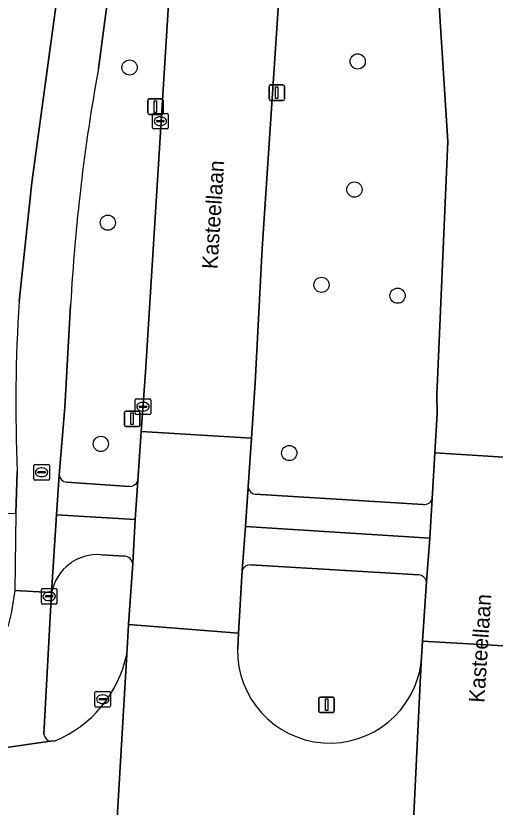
# Model space of a CAD drawing. Extents: x 157793 to 159380, y 380877 to 382313.
# Drawn here: x 158982.5 to 159013.3, y 381337.5 to 381388.4 of the extents above; entities that cross this region are included whole.
import ezdxf

# ---------------------------------------------------------------- set-up
doc = ezdxf.new("R2010")
doc.units = 0
for name, color, linetype in [('IMGEO_Berm_groen', 7, 'Continuous'), ('IMGEO_Boom', 7, 'Continuous'), ('IMGEO_Fietspad_gesloten', 7, 'Continuous'), ('IMGEO_Fietspad_open', 7, 'Continuous'), ('IMGEO_Groenvoorziening', 7, 'Continuous'), ('IMGEO_Kolk', 7, 'Continuous'), ('IMGEO_Lichtmast', 7, 'Continuous'), ('IMGEO_Openbare_ruimte_label', 7, 'Continuous'), ('IMGEO_Rijbaan_lokaal_gesloten', 7, 'Continuous'), ('IMGEO_Rioolput', 7, 'Continuous'), ('IMGEO_Verkeersbordpaal', 7, 'Continuous'), ('IMGEO_Verkeerseiland_groen', 7, 'Continuous'), ('IMGEO_Voetpad_open', 7, 'Continuous')]:
    doc.layers.add(name, color=color, linetype=linetype)

msp = doc.modelspace()

# ---------------------------------------------------------------- linework, layer by layer
at = {"layer": 'IMGEO_Berm_groen'}
for points in [[(158997.115, 381503.094), (158996.904, 381500), (158996.714, 381497.212), (158994.003, 381457.434), (158991.656, 381422.841), (158990.315, 381405.271), (158989.136, 381394.868), (158987.826, 381385.016)], [(158990.36, 381358.523), (158990.564, 381361.68), (158990.843, 381365.495), (158992.825, 381397.028), (158994.631, 381424.35), (158995.889, 381443.392), (158998.669, 381484.367)], [(159000, 381398.214), (158998.335, 381373.447), (158997.89, 381364.82), (158997.657, 381361.253), (158997.443, 381358.135)], [(159009.272, 381357.359), (159009.431, 381360.322), (159009.594, 381362.854), (159009.573, 381364.047), (159010.278, 381380.316), (159009.483, 381392.775)], [(158986.036, 381369.813), (158985.657, 381363.238), (158985.312, 381358.903)], [(158985.768, 381358.429), (158989.829, 381358.153)], [(158997.899, 381357.661), (159008.696, 381356.994)]]:
    msp.add_lwpolyline(points, dxfattribs=at)
for centre, radius, start, end in [((159109.766, 381362.952), 123.92, 169.74375, 176.82608), ((158985.819, 381358.934), 0.508, 183.5113, 264.2711), ((158989.827, 381358.722), 0.569, 270.21, 339.5274), ((158997.95, 381358.166), 0.508, 183.5113, 264.2711), ((159008.738, 381357.564), 0.572, 265.7546, 338.9687)]:
    msp.add_arc(centre, radius, start, end, dxfattribs=at)
at = {"layer": 'IMGEO_Boom'}
for centre in [(158989.827, 381385.08), (159004.482, 381385.472), (159004.27, 381377.235), (158988.427, 381375.108), (159002.158, 381371.111), (159007.044, 381370.416), (158987.981, 381360.89), (159000.085, 381360.305)]:
    msp.add_circle(centre, 0.489, dxfattribs=at)
at = {"layer": 'IMGEO_Fietspad_gesloten'}
for points in [[(158997.109, 381551.383), (158993.638, 381500), (158993.468, 381497.486), (158991.123, 381462.773), (158990.963, 381461.235), (158987.347, 381405.491), (158983.544, 381377.688), (158982.728, 381370.037)], [(158987.826, 381385.016), (158989.136, 381394.868), (158990.315, 381405.271), (158991.656, 381422.841), (158994.003, 381457.434), (158996.714, 381497.212), (158996.904, 381500), (158997.115, 381503.094)], [(158982.603, 381359.129), (158982.518, 381356.421), (158982.454, 381351.467), (158984.818, 381351.346), (158985.132, 381356.339), (158985.312, 381358.903), (158985.657, 381363.238), (158986.036, 381369.813)]]:
    msp.add_lwpolyline(points, dxfattribs=at)
for centre, radius, start, end in [((159109.766, 381362.952), 123.92, 169.74375, 176.82608), ((159089.209, 381363.362), 106.69, 176.41302, 182.27388)]:
    msp.add_arc(centre, radius, start, end, dxfattribs=at)
at = {"layer": 'IMGEO_Fietspad_open'}
for points in [[(158985.312, 381358.903), (158985.132, 381356.339), (158990.187, 381356.03), (158990.36, 381358.523)], [(158989.829, 381358.153), (158985.768, 381358.429)], [(158997.443, 381358.135), (158997.272, 381355.59), (159009.109, 381354.845), (159009.272, 381357.359)], [(159008.696, 381356.994), (158997.899, 381357.661)], [(158984.327, 381342.233), (158984.818, 381351.346), (158982.454, 381351.467), (158982.228, 381350.001), (158982.009, 381349.146)], [(158981.629, 381341.35), (158984.756, 381341.779)]]:
    msp.add_lwpolyline(points, dxfattribs=at)
for centre, radius, start, end in [((158985.819, 381358.934), 0.508, 183.5113, 264.2711), ((158989.827, 381358.722), 0.569, 270.21, 339.5274), ((158997.95, 381358.166), 0.508, 183.5113, 264.2711), ((159008.738, 381357.564), 0.572, 265.7546, 338.9687), ((158984.889, 381342.334), 0.571, 190.2076, 256.5489)]:
    msp.add_arc(centre, radius, start, end, dxfattribs=at)
at = {"layer": 'IMGEO_Groenvoorziening'}
msp.add_lwpolyline([(158982.728, 381370.037), (158983.544, 381377.688), (158987.347, 381405.491), (158990.963, 381461.235), (158988.257, 381460.74), (158967.754, 381456.988), (158959.513, 381453.98), (158943.558, 381451.081), (158944.522, 381447.039), (158987.763, 381454.509), (158985.983, 381430.403), (158984.556, 381408.705), (158984.121, 381402.084), (158974.797, 381393.899), (158980.475, 381387.543), (158979.963, 381356.502), (158982.518, 381356.421), (158982.603, 381359.129)], dxfattribs=at)
msp.add_arc((159089.209, 381363.362), 106.69, 176.41302, 182.27388, dxfattribs=at)
at = {"layer": 'IMGEO_Kolk'}
for p, q in [((158991.304, 381381.205), (158991.304, 381382.057)), ((158991.379, 381382.131), (158992.231, 381382.131)), ((158991.792, 381381.911), (158991.817, 381381.911)), ((158992.305, 381382.057), (158992.305, 381381.205)), ((158991.563, 381381.625), (158991.563, 381381.637)), ((158992.001, 381381.588), (158991.603, 381381.588)), ((158991.606, 381381.674), (158992.004, 381381.674)), ((158992.047, 381381.637), (158992.047, 381381.625)), ((158992.231, 381381.131), (158991.379, 381381.131)), ((158991.815, 381381.351), (158991.79, 381381.351)), ((158990.185, 381362.854), (158990.185, 381363.706)), ((158990.26, 381363.78), (158991.112, 381363.78)), ((158991.186, 381363.706), (158991.186, 381362.854)), ((158990.444, 381363.274), (158990.444, 381363.286)), ((158990.882, 381363.237), (158990.484, 381363.237)), ((158990.487, 381363.323), (158990.885, 381363.323)), ((158990.673, 381363.56), (158990.698, 381363.56)), ((158990.928, 381363.286), (158990.928, 381363.274)), ((158991.112, 381362.78), (158990.26, 381362.78)), ((158990.696, 381363), (158990.671, 381363)), ((158984.162, 381350.674), (158984.162, 381351.526)), ((158984.237, 381351.6), (158985.089, 381351.6)), ((158985.163, 381351.526), (158985.163, 381350.674)), ((158984.421, 381351.094), (158984.421, 381351.106)), ((158984.859, 381351.057), (158984.461, 381351.057)), ((158984.464, 381351.143), (158984.862, 381351.143)), ((158984.65, 381351.38), (158984.675, 381351.38)), ((158984.905, 381351.106), (158984.905, 381351.094)), ((158985.089, 381350.6), (158984.237, 381350.6)), ((158984.673, 381350.82), (158984.648, 381350.82)), ((158987.6, 381344.059), (158987.6, 381344.911)), ((158987.675, 381344.985), (158988.527, 381344.985)), ((158988.601, 381344.911), (158988.601, 381344.059)), ((158987.859, 381344.479), (158987.859, 381344.491)), ((158988.297, 381344.442), (158987.899, 381344.442)), ((158987.902, 381344.528), (158988.3, 381344.528)), ((158988.088, 381344.765), (158988.113, 381344.765)), ((158988.343, 381344.491), (158988.343, 381344.479)), ((158988.527, 381343.985), (158987.675, 381343.985)), ((158988.111, 381344.205), (158988.086, 381344.205))]:
    msp.add_line(p, q, dxfattribs=at)
for points in [[(158991.304, 381381.205), (158991.304, 381382.057)], [(158991.379, 381382.131), (158992.231, 381382.131)], [(158992.305, 381382.057), (158992.305, 381381.205)], [(158992.231, 381381.131), (158991.379, 381381.131)], [(158990.185, 381362.854), (158990.185, 381363.706)], [(158990.26, 381363.78), (158991.112, 381363.78)], [(158991.186, 381363.706), (158991.186, 381362.854)], [(158991.112, 381362.78), (158990.26, 381362.78)], [(158984.162, 381350.674), (158984.162, 381351.526)], [(158984.237, 381351.6), (158985.089, 381351.6)], [(158985.163, 381351.526), (158985.163, 381350.674)], [(158985.089, 381350.6), (158984.237, 381350.6)], [(158987.6, 381344.059), (158987.6, 381344.911)], [(158987.675, 381344.985), (158988.527, 381344.985)], [(158988.601, 381344.911), (158988.601, 381344.059)], [(158988.527, 381343.985), (158987.675, 381343.985)]]:
    msp.add_lwpolyline(points, dxfattribs=at)
for centre, radius, start, end in [((158991.381, 381382.055), 0.0765, 91.552, 178.448), ((158991.381, 381382.055), 0.0765, 91.552, 178.448), ((158992.229, 381382.055), 0.0765, 1.552, 88.448), ((158992.229, 381382.055), 0.0765, 1.552, 88.448), ((158991.603, 381381.634), 0.0403, 85.8775, 175.7526), ((158991.6, 381381.624), 0.0366, 178.938, 274.7102), ((158992.004, 381381.631), 0.043, 264.8664, 352.4533), ((158992.008, 381381.636), 0.0386, 1.7309, 96.639), ((158991.381, 381381.207), 0.0765, 181.552, 268.448), ((158991.381, 381381.207), 0.0765, 181.552, 268.448), ((158992.229, 381381.207), 0.0765, 271.552, 358.448), ((158992.229, 381381.207), 0.0765, 271.552, 358.448), ((158990.262, 381363.704), 0.0765, 91.552, 178.448), ((158990.262, 381363.704), 0.0765, 91.552, 178.448), ((158991.11, 381363.704), 0.0765, 1.552, 88.448), ((158991.11, 381363.704), 0.0765, 1.552, 88.448), ((158990.484, 381363.283), 0.0403, 85.8775, 175.7526), ((158990.481, 381363.273), 0.0366, 178.938, 274.7102), ((158990.885, 381363.28), 0.043, 264.8664, 352.4533), ((158990.889, 381363.285), 0.0386, 1.7309, 96.639), ((158990.262, 381362.856), 0.0765, 181.552, 268.448), ((158990.262, 381362.856), 0.0765, 181.552, 268.448), ((158991.11, 381362.856), 0.0765, 271.552, 358.448), ((158991.11, 381362.856), 0.0765, 271.552, 358.448), ((158984.239, 381351.524), 0.0765, 91.552, 178.448), ((158984.239, 381351.524), 0.0765, 91.552, 178.448), ((158985.087, 381351.524), 0.0765, 1.552, 88.448), ((158985.087, 381351.524), 0.0765, 1.552, 88.448), ((158984.461, 381351.103), 0.0403, 85.8775, 175.7526), ((158984.458, 381351.093), 0.0366, 178.938, 274.7102), ((158984.862, 381351.1), 0.043, 264.8664, 352.4533), ((158984.866, 381351.105), 0.0386, 1.7309, 96.639), ((158984.239, 381350.676), 0.0765, 181.552, 268.448), ((158984.239, 381350.676), 0.0765, 181.552, 268.448), ((158985.087, 381350.676), 0.0765, 271.552, 358.448), ((158985.087, 381350.676), 0.0765, 271.552, 358.448), ((158987.677, 381344.909), 0.0765, 91.552, 178.448), ((158987.677, 381344.909), 0.0765, 91.552, 178.448), ((158988.525, 381344.909), 0.0765, 1.552, 88.448), ((158988.525, 381344.909), 0.0765, 1.552, 88.448), ((158987.899, 381344.488), 0.0403, 85.8775, 175.7526), ((158987.896, 381344.478), 0.0366, 178.938, 274.7102), ((158988.3, 381344.485), 0.043, 264.8664, 352.4533), ((158988.304, 381344.49), 0.0386, 1.7309, 96.639), ((158987.677, 381344.061), 0.0765, 181.552, 268.448), ((158987.677, 381344.061), 0.0765, 181.552, 268.448), ((158988.525, 381344.061), 0.0765, 271.552, 358.448), ((158988.525, 381344.061), 0.0765, 271.552, 358.448)]:
    msp.add_arc(centre, radius, start, end, dxfattribs=at)
for centre, major_axis, ratio, start_param, end_param in [((158991.791, 381381.631), (-0.387, 0.002), 0.722429, 4.712389, 7.853982), ((158991.816, 381381.631), (-0.39, 0.002), 0.717154, 1.570796, 4.712389), ((158990.672, 381363.28), (-0.387, 0.002), 0.722429, 4.712389, 7.853982), ((158990.697, 381363.28), (-0.39, 0.002), 0.717154, 1.570796, 4.712389), ((158984.649, 381351.1), (-0.387, 0.002), 0.722429, 4.712389, 7.853982), ((158984.674, 381351.1), (-0.39, 0.002), 0.717154, 1.570796, 4.712389), ((158988.087, 381344.485), (-0.387, 0.002), 0.722429, 4.712389, 7.853982), ((158988.112, 381344.485), (-0.39, 0.002), 0.717154, 1.570796, 4.712389)]:
    msp.add_ellipse(centre, major_axis=major_axis, ratio=ratio, start_param=start_param, end_param=end_param, dxfattribs=at)
at = {"layer": 'IMGEO_Lichtmast'}
for p, q in [((158989.497, 381362.104), (158989.497, 381362.904)), ((158989.497, 381362.904), (158989.497, 381362.104)), ((158989.597, 381363.004), (158990.387, 381363.004)), ((158990.387, 381363.004), (158989.597, 381363.004)), ((158990.487, 381362.904), (158990.487, 381362.104)), ((158990.487, 381362.104), (158990.487, 381362.904)), ((158990.387, 381362.004), (158989.597, 381362.004)), ((158989.597, 381362.004), (158990.387, 381362.004)), ((159001.984, 381343.725), (159001.984, 381344.525)), ((159001.984, 381344.525), (159001.984, 381343.725)), ((159002.084, 381344.625), (159002.874, 381344.625)), ((159002.874, 381344.625), (159002.084, 381344.625)), ((159002.974, 381344.525), (159002.974, 381343.725)), ((159002.974, 381343.725), (159002.974, 381344.525)), ((159002.874, 381343.625), (159002.084, 381343.625)), ((159002.084, 381343.625), (159002.874, 381343.625))]:
    msp.add_line(p, q, dxfattribs=at)
for points in [[(158989.917, 381362.879), (158990.067, 381362.879), (158990.067, 381362.129), (158989.917, 381362.129), (158989.917, 381362.879)], [(159002.404, 381344.5), (159002.554, 381344.5), (159002.554, 381343.75), (159002.404, 381343.75), (159002.404, 381344.5)]]:
    msp.add_lwpolyline(points, dxfattribs=at)
for centre, start, end in [((158989.597, 381362.904), 90, 180), ((158989.597, 381362.904), 90, 180), ((158990.387, 381362.904), 0, 90), ((158990.387, 381362.904), 360, 90), ((158989.597, 381362.104), 180, 270), ((158989.597, 381362.104), 180, 270), ((158990.387, 381362.104), 270, 0), ((158990.387, 381362.104), 270, 0), ((159002.084, 381344.525), 90, 180), ((159002.084, 381344.525), 90, 180), ((159002.874, 381344.525), 0, 90), ((159002.874, 381344.525), 360, 90), ((159002.084, 381343.725), 180, 270), ((159002.084, 381343.725), 180, 270), ((159002.874, 381343.725), 270, 0), ((159002.874, 381343.725), 270, 0)]:
    msp.add_arc(centre, 0.1, start, end, dxfattribs=at)
at = {"layer": 'IMGEO_Rijbaan_lokaal_gesloten'}
for points in [[(159001.807, 381424.283), (158994.631, 381424.35), (158992.825, 381397.028), (158990.843, 381365.495), (158990.564, 381361.68), (158997.657, 381361.253), (158997.89, 381364.82), (158998.335, 381373.447), (159000, 381398.214), (159000.376, 381403.806)], [(159011.039, 381421.35), (159010.233, 381424.488), (159002.788, 381424.315), (159002.797, 381424.271), (159006.025, 381412.699), (159008.125, 381402.822), (159009.483, 381392.775), (159010.278, 381380.316), (159009.573, 381364.047), (159009.594, 381362.854), (159009.431, 381360.322), (159012.182, 381360.144), (159016.494, 381359.865), (159016.61, 381361.859), (159016.773, 381365.398), (159016.844, 381366.536), (159017.113, 381370.815), (159017.262, 381383.096), (159016.313, 381395.342), (159016.036, 381397.467), (159013.889, 381410.23), (159013.69, 381411.143), (159012.309, 381416.836)], [(158996.827, 381348.732), (158997.067, 381352.753), (158997.272, 381355.59), (158997.443, 381358.135), (158997.657, 381361.253), (158990.564, 381361.68), (158990.36, 381358.523), (158990.187, 381356.03), (158990.026, 381353.212), (158989.767, 381349.283)], [(159016.315, 381357.015), (159016.494, 381359.865), (159012.182, 381360.144), (159009.431, 381360.322), (159009.272, 381357.359), (159009.109, 381354.845), (159008.897, 381352.059), (159008.644, 381348.21), (159011.96, 381348.027), (159015.736, 381347.818), (159015.974, 381351.604), (159016.157, 381354.283)], [(159015.557, 381345.706), (159015.736, 381347.818), (159011.96, 381348.027), (159008.644, 381348.21), (159008.563, 381346.86), (159007.163, 381317.998), (159014.246, 381317.755), (159014.845, 381332.603), (159015.313, 381341.646)]]:
    msp.add_lwpolyline(points, close=True, dxfattribs=at)
for points in [[(158996.77, 381347.729), (158996.827, 381348.732), (158989.767, 381349.283), (158989.643, 381347.362), (158988.048, 381320.193), (158988.031, 381318.842), (158991.911, 381318.606), (158995.143, 381318.41)], [(158988.048, 381320.193), (158989.643, 381347.362)], [(159007.163, 381317.998), (159008.563, 381346.86)], [(158985.039, 381341.815), (158984.756, 381341.779), (158981.629, 381341.35), (158981.392, 381341.297), (158976.481, 381340.592), (158976.321, 381335.649), (158981.032, 381335.506), (158984.394, 381335.384), (158986.223, 381335.35)]]:
    msp.add_lwpolyline(points, dxfattribs=at)
for centre, radius, start, end in [((158982.097, 381348.941), 7.71, 292.4352, 348.1796), ((159002.688, 381347.588), 5.92, 178.6331, 352.9382)]:
    msp.add_arc(centre, radius, start, end, dxfattribs=at)
at = {"layer": 'IMGEO_Rioolput'}
for p, q in [((158983.748, 381359.568), (158984.6, 381359.568)), ((158983.673, 381358.642), (158983.673, 381359.494)), ((158983.932, 381359.062), (158983.932, 381359.074)), ((158984.37, 381359.025), (158983.972, 381359.025)), ((158983.975, 381359.111), (158984.373, 381359.111)), ((158984.161, 381359.348), (158984.186, 381359.348)), ((158984.416, 381359.074), (158984.416, 381359.062)), ((158984.674, 381359.494), (158984.674, 381358.642)), ((158984.6, 381358.568), (158983.748, 381358.568)), ((158984.184, 381358.788), (158984.159, 381358.788))]:
    msp.add_line(p, q, dxfattribs=at)
for points in [[(158983.748, 381359.568), (158984.6, 381359.568)], [(158983.673, 381358.642), (158983.673, 381359.494)], [(158984.674, 381359.494), (158984.674, 381358.642)], [(158984.6, 381358.568), (158983.748, 381358.568)]]:
    msp.add_lwpolyline(points, dxfattribs=at)
for centre, radius, start, end in [((158983.75, 381359.492), 0.0765, 91.552, 178.448), ((158983.75, 381359.492), 0.0765, 91.552, 178.448), ((158984.598, 381359.492), 0.0765, 1.552, 88.448), ((158984.598, 381359.492), 0.0765, 1.552, 88.448), ((158983.972, 381359.071), 0.0403, 85.8775, 175.7526), ((158983.969, 381359.061), 0.0366, 178.938, 274.7102), ((158984.373, 381359.068), 0.043, 264.8664, 352.4533), ((158984.377, 381359.073), 0.0386, 1.7309, 96.639), ((158983.75, 381358.644), 0.0765, 181.552, 268.448), ((158983.75, 381358.644), 0.0765, 181.552, 268.448), ((158984.598, 381358.644), 0.0765, 271.552, 358.448), ((158984.598, 381358.644), 0.0765, 271.552, 358.448)]:
    msp.add_arc(centre, radius, start, end, dxfattribs=at)
for centre, major_axis, ratio, start_param, end_param in [((158984.16, 381359.068), (-0.387, 0.002), 0.722429, 4.712389, 7.853982), ((158984.185, 381359.068), (-0.39, 0.002), 0.717154, 1.570796, 4.712389)]:
    msp.add_ellipse(centre, major_axis=major_axis, ratio=ratio, start_param=start_param, end_param=end_param, dxfattribs=at)
at = {"layer": 'IMGEO_Verkeersbordpaal'}
for p, q in [((158998.887, 381383.958), (158999.677, 381383.958)), ((158999.677, 381383.958), (158998.887, 381383.958)), ((158998.787, 381383.058), (158998.787, 381383.858)), ((158998.787, 381383.858), (158998.787, 381383.058)), ((158999.777, 381383.858), (158999.777, 381383.058)), ((158999.777, 381383.058), (158999.777, 381383.858)), ((158990.991, 381382.162), (158990.991, 381382.962)), ((158990.991, 381382.962), (158990.991, 381382.162)), ((158991.091, 381383.062), (158991.881, 381383.062)), ((158991.881, 381383.062), (158991.091, 381383.062)), ((158991.981, 381382.962), (158991.981, 381382.162)), ((158991.981, 381382.162), (158991.981, 381382.962)), ((158999.677, 381382.958), (158998.887, 381382.958)), ((158998.887, 381382.958), (158999.677, 381382.958)), ((158991.881, 381382.062), (158991.091, 381382.062)), ((158991.091, 381382.062), (158991.881, 381382.062))]:
    msp.add_line(p, q, dxfattribs=at)
for points in [[(158999.207, 381383.833), (158999.357, 381383.833), (158999.357, 381383.083), (158999.207, 381383.083), (158999.207, 381383.833)], [(158991.411, 381382.937), (158991.561, 381382.937), (158991.561, 381382.187), (158991.411, 381382.187), (158991.411, 381382.937)]]:
    msp.add_lwpolyline(points, dxfattribs=at)
for centre, start, end in [((158998.887, 381383.858), 90, 180), ((158998.887, 381383.858), 90, 180), ((158999.677, 381383.858), 0, 90), ((158999.677, 381383.858), 360, 90), ((158991.091, 381382.962), 90, 180), ((158991.091, 381382.962), 90, 180), ((158991.881, 381382.962), 0, 90), ((158991.881, 381382.962), 360, 90), ((158998.887, 381383.058), 180, 270), ((158998.887, 381383.058), 180, 270), ((158999.677, 381383.058), 270, 0), ((158999.677, 381383.058), 270, 0), ((158991.091, 381382.162), 180, 270), ((158991.091, 381382.162), 180, 270), ((158991.881, 381382.162), 270, 0), ((158991.881, 381382.162), 270, 0)]:
    msp.add_arc(centre, 0.1, start, end, dxfattribs=at)
at = {"layer": 'IMGEO_Verkeerseiland_groen'}
for points in [[(158989.523, 381353.669), (158988.031, 381353.774)], [(158989.767, 381349.283), (158990.026, 381353.212)], [(159008.409, 381352.483), (158997.602, 381353.13)], [(158997.067, 381352.753), (158996.827, 381348.732), (158996.77, 381347.729)], [(159008.563, 381346.86), (159008.644, 381348.21), (159008.897, 381352.059)], [(158984.818, 381351.346), (158984.327, 381342.233)], [(158989.643, 381347.362), (158989.767, 381349.283)], [(158984.756, 381341.779), (158985.039, 381341.815)]]:
    msp.add_lwpolyline(points, dxfattribs=at)
for centre, radius, start, end in [((158987.783, 381350.762), 3.022, 85.2984, 168.8568), ((158989.486, 381353.123), 0.547, 9.3761, 86.1106), ((158997.576, 381352.599), 0.531, 87.144, 163.1986), ((159008.337, 381351.908), 0.58, 15.1212, 82.9072), ((158982.097, 381348.941), 7.71, 292.4352, 348.1796), ((159002.688, 381347.588), 5.92, 178.6331, 352.9382), ((158984.889, 381342.334), 0.571, 190.2076, 256.5489)]:
    msp.add_arc(centre, radius, start, end, dxfattribs=at)
at = {"layer": 'IMGEO_Voetpad_open'}
for points in [[(158990.026, 381353.212), (158990.187, 381356.03), (158985.132, 381356.339), (158984.818, 381351.346)], [(159008.897, 381352.059), (159009.109, 381354.845), (158997.272, 381355.59), (158997.067, 381352.753)], [(158988.031, 381353.774), (158989.523, 381353.669)], [(158997.602, 381353.13), (159008.409, 381352.483)]]:
    msp.add_lwpolyline(points, dxfattribs=at)
for centre, radius, start, end in [((158987.783, 381350.762), 3.022, 85.2984, 168.8568), ((158989.486, 381353.123), 0.547, 9.3761, 86.1106), ((158997.576, 381352.599), 0.531, 87.144, 163.1986), ((159008.337, 381351.908), 0.58, 15.1212, 82.9072)]:
    msp.add_arc(centre, radius, start, end, dxfattribs=at)

# ---------------------------------------------------------------- texts
at = {"layer": 'IMGEO_Openbare_ruimte_label'}
for rotation, p in [(86.3307, (158995.464, 381372.102)), (86.2736, (159012.614, 381344.237))]:
    msp.add_text('Kasteellaan', height=1, rotation=rotation, dxfattribs=at).set_placement(p)

doc.saveas('drawing.dxf')
